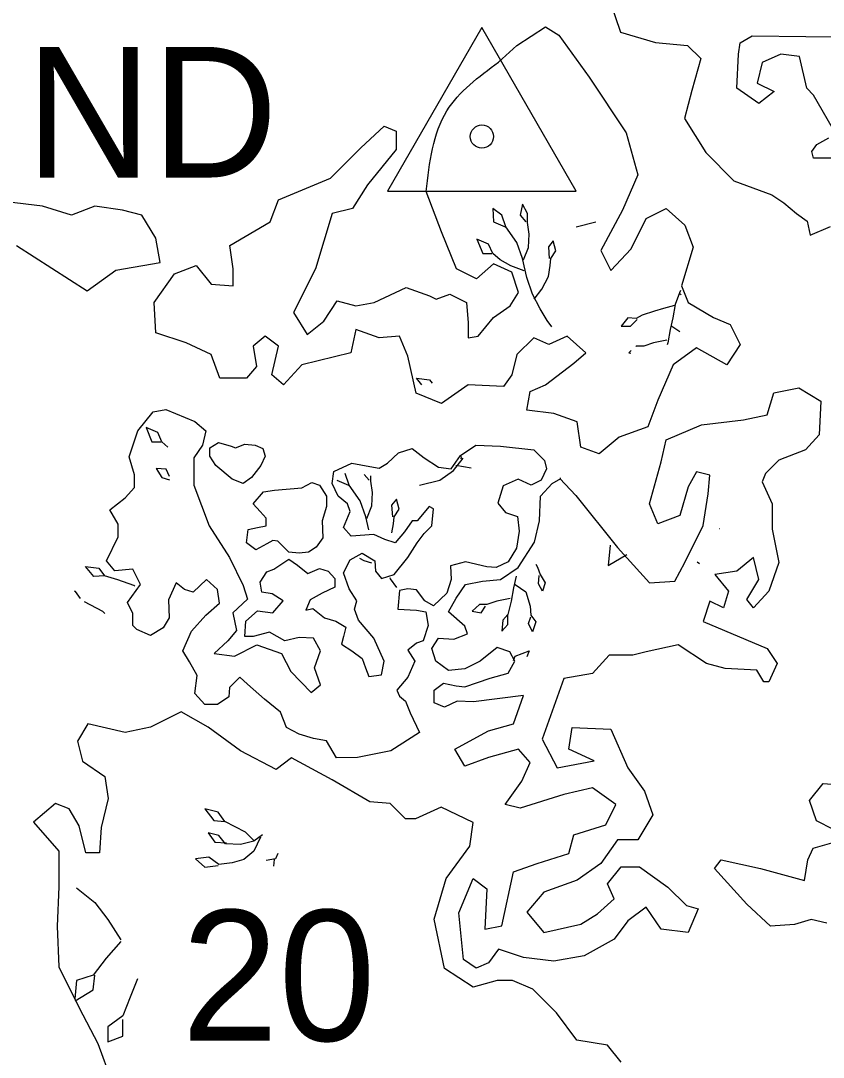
# Model space of a CAD drawing. Extents: x 380424 to 701066, y 1117407 to 1412949.
# Drawn here: x 485638 to 488403, y 1215586 to 1219155 of the extents above; entities that cross this region are included whole.
import ezdxf

# ---------------------------------------------------------------- set-up
doc = ezdxf.new("R2010")
doc.units = 0
for name, color, linetype in [('Cities Incorporated Area', 7, 'Continuous'), ('Islands', 7, 'Continuous'), ('Mangroves', 7, 'Continuous'), ('Section Numbers', 7, 'Continuous'), ('Triangulation Station', 7, 'Continuous'), ('Triangulation Station Text', 7, 'Continuous')]:
    doc.layers.add(name, color=color, linetype=linetype)

msp = doc.modelspace()

# ---------------------------------------------------------------- linework, layer by layer
at = {"layer": 'Cities Incorporated Area'}
for points in [[(487609.1, 1219397.3), (487704.6, 1219115.7), (487825.2, 1219080.5), (487935.7, 1219070.4), (487981, 1219025.2), (487950.8, 1218914.5), (487925.7, 1218819), (487998.4, 1218700.9), (488095.1, 1218604.2), (488226.2, 1218555.8), (488267.7, 1218528.2), (488311, 1218491.7), (488348, 1218464.7), (488357.9, 1218417), (488428.5, 1218446.4)], [(488434.3, 1218787.5), (488369.7, 1218899.2), (488346.2, 1218922.8), (488321.8, 1219031.9), (488257.3, 1219039.5), (488193.4, 1219011), (488175.8, 1218940.4), (488234.5, 1218911), (488181.6, 1218869.8), (488105.2, 1218922.8), (488111.1, 1219040.4), (488116.9, 1219079), (488158.7, 1219103.7), (488528.6, 1219098)], [(488457.9, 1218681.7), (488369.7, 1218681.7), (488363.8, 1218705.2), (488381.5, 1218728.7), (488422.6, 1218752.2)], [(487706.7, 1215568.8), (487659.8, 1215627.4), (487554.5, 1215644.9), (487484.2, 1215738.6), (487402.3, 1215820.6), (487332, 1215849.9), (487279.4, 1215849.9), (487197.4, 1215826.5), (487097.9, 1215890.9), (487062.8, 1216060.8), (487103.8, 1216201.3), (487185.7, 1216312.6), (487197.4, 1216394.6), (487086.2, 1216447.3), (486998.4, 1216406.3), (486963.3, 1216406.3), (486910.6, 1216459), (486840.4, 1216464.9), (486711.6, 1216541), (486571.1, 1216617.2), (486518.4, 1216576.2), (486395.5, 1216640.6), (486284.3, 1216722.6), (486190.6, 1216775.3), (486085.3, 1216722.6), (485997.5, 1216704.1), (485868.7, 1216733.4), (485833.1, 1216674), (485851.1, 1216605.7), (485927.2, 1216553), (485938.9, 1216476.8), (485915.5, 1216377.3), (485909.7, 1216289.4), (485862.8, 1216289.4), (485839.4, 1216383.1), (485804.3, 1216441.7), (485757.5, 1216459.3), (485681.4, 1216394.8), (485769.2, 1216295.3), (485769.2, 1216172.3), (485763.3, 1216037.6), (485769.2, 1215897), (485839.4, 1215756.4), (485903.8, 1215633.4), (485950.7, 1215504.6)]]:
    msp.add_lwpolyline(points, dxfattribs=at)
at = {"layer": 'Islands'}
for points in [[(487284, 1219012.5), (487347.7, 1219070.4), (487446, 1219134.1), (487492.3, 1219105.2), (487596.4, 1218960.4), (487723.7, 1218769.4), (487764.2, 1218624.7), (487712.1, 1218503.1), (487636.9, 1218364.2), (487671.6, 1218294.7), (487741.1, 1218370), (487793.1, 1218474.2), (487862.6, 1218508.9), (487926.2, 1218451), (487955.1, 1218375.8), (487914.6, 1218242.6), (487937.8, 1218184.7), (488024.6, 1218132.6), (488082.4, 1218109.5), (488117.1, 1218040), (488070.8, 1217970.5), (487966.7, 1218028.4), (487885.7, 1217970.5), (487833.6, 1217849), (487798.9, 1217756.4), (487700.6, 1217721.6), (487631.1, 1217663.7), (487567.5, 1217686.9), (487555.9, 1217773.7), (487474.9, 1217802.7), (487382.4, 1217814.2), (487393.9, 1217877.9), (487446, 1217901.1), (487544.4, 1217976.3), (487584.9, 1218011.1), (487521.2, 1218069), (487457.6, 1218040), (487405.5, 1218063.2), (487347.7, 1218005.3), (487330.3, 1217935.8), (487301.4, 1217895.3), (487179.9, 1217901.1), (487087.3, 1217837.4), (487000.5, 1217872.1), (486971.6, 1217999.5), (486942.7, 1218069), (486873.3, 1218063.2), (486792.3, 1218092.1), (486774.9, 1218011.1), (486607.1, 1217970.5), (486543.5, 1217901.1), (486503, 1217935.8), (486526.1, 1218034.2), (486479.9, 1218069), (486439.4, 1218034.2), (486450.9, 1217964.8), (486416.2, 1217924.2), (486323.7, 1217924.2), (486294.7, 1218005.3), (486207.9, 1218045.8), (486103.8, 1218080.5), (486098, 1218184.7), (486167.4, 1218283.1), (486242.7, 1218312.1), (486294.7, 1218248.4), (486369.9, 1218242.6), (486369.9, 1218300.5), (486358.4, 1218381.6), (486497.2, 1218462.6), (486526.1, 1218537.9), (486705.5, 1218613.1), (486809.6, 1218717.3), (486890.6, 1218792.6), (486931.1, 1218775.2), (486931.1, 1218711.5), (486832.8, 1218590), (486780.7, 1218508.9), (486711.3, 1218491.5), (486653.4, 1218300.5), (486578.2, 1218150), (486624.5, 1218074.7), (486682.3, 1218121.1), (486728.6, 1218190.5), (486792.3, 1218173.2), (486855.9, 1218184.7), (486965.8, 1218236.8), (487046.8, 1218207.9), (487070, 1218196.3), (487116.2, 1218213.7), (487174.1, 1218184.7), (487179.9, 1218115.3), (487179.9, 1218063.2), (487214.6, 1218069), (487266.7, 1218132.6), (487324.5, 1218173.2), (487353.4, 1218219.5), (487330.3, 1218288.9), (487266.7, 1218317.9), (487208.8, 1218265.8), (487139.4, 1218300.5), (487087.3, 1218427.9), (487035.3, 1218566.8)], [(485623.6, 1218380.9), (485866.6, 1218224.6), (485965.7, 1218296.1), (486118.7, 1218322.1), (486103.7, 1218406.1), (486055.7, 1218486.1), (485988.1, 1218502.4), (485892.7, 1218517.1), (485812.7, 1218486.1), (485712.7, 1218517.1), (485588.9, 1218531.4)], [(488438.3, 1216370.4), (488379.8, 1216399.7), (488356.4, 1216470), (488403.2, 1216528.5), (488479.3, 1216522.7)], [(488416, 1216047.2), (488362.2, 1216060), (488303.7, 1216042.4), (488221.8, 1216036.5), (488139.8, 1216112.7), (488028.6, 1216235.7), (488052, 1216265), (488186.6, 1216235.7), (488338.8, 1216194.7), (488350.5, 1216265), (488368.1, 1216306), (488432.5, 1216323.5)]]:
    msp.add_lwpolyline(points, dxfattribs=at)
for points in [[(487495.9, 1217579.2), (487550.2, 1217520.6), (487694.8, 1217341.2), (487804.7, 1217219.6), (487891.5, 1217225.4), (487926.2, 1217289.1), (487989.8, 1217416.4), (488007.2, 1217526.4), (488013, 1217590.1), (487966.7, 1217601.7), (487937.8, 1217549.6), (487908.8, 1217451.1), (487833.6, 1217422.2), (487804.7, 1217491.7), (487845.2, 1217636.4), (487862.6, 1217711.6), (487984.1, 1217763.7), (488128.7, 1217781.1), (488209.7, 1217798.5), (488232.8, 1217873.7), (488319.6, 1217891.1), (488394.8, 1217844.8), (488389, 1217729), (488342.7, 1217676.9), (488250.2, 1217642.2), (488203.9, 1217595.9), (488192.3, 1217566.9), (488227, 1217491.7), (488227, 1217404.8), (488250.2, 1217289.1), (488215.5, 1217190.6), (488163.4, 1217132.8), (488140.3, 1217161.7), (488180.8, 1217231.2), (488163.4, 1217306.4), (488105.5, 1217260.1), (488030.3, 1217248.5), (488076.6, 1217190.6), (488059.3, 1217132.8), (488013, 1217155.9), (487989.8, 1217086.4), (488209.7, 1216993.8), (488244.4, 1216941.7), (488215.5, 1216878), (488198.1, 1216878), (488175, 1216918.6), (488065, 1216924.4), (488001.4, 1216941.7), (487903.1, 1217005.4), (487793.1, 1216982.2), (487746.9, 1216970.7), (487665.9, 1216970.7), (487608, 1216907), (487509.7, 1216889.6), (487434.4, 1216681.2), (487486.5, 1216582.8), (487613.8, 1216606), (487527, 1216646.5), (487538.6, 1216721.7), (487671.6, 1216716), (487729.5, 1216582.8), (487787.4, 1216501.8), (487816.3, 1216420.7), (487764.2, 1216333.9), (487694.8, 1216333.9), (487636.9, 1216252.8), (487555.9, 1216195), (487440.2, 1216154.4), (487382.4, 1216085), (487440.2, 1216015.5), (487567.5, 1216044.4), (487625.4, 1216079.2), (487683.2, 1216131.3), (487660.1, 1216183.4), (487706.4, 1216241.3), (487770, 1216241.3), (487868.3, 1216171.8), (487932, 1216108.1), (487972.5, 1216096.5), (487937.8, 1216015.5), (487845.2, 1216027.1), (487793.1, 1216102.3), (487729.5, 1216056), (487683.2, 1215992.3), (487579.1, 1215934.5), (487474.9, 1215917.1), (487370.8, 1215928.7), (487284, 1215957.6), (487249.3, 1215911.3), (487207.7, 1215892.7), (487163.8, 1215922), (487147.7, 1216083), (487197.2, 1216200.7), (487243.5, 1216166), (487237.7, 1216027.1), (487295.6, 1216038.7), (487336.1, 1216223.9), (487417.1, 1216252.8), (487527, 1216287.6), (487544.4, 1216351.3), (487654.3, 1216386), (487689, 1216455.5), (487608, 1216513.3), (487509.7, 1216490.2), (487359.2, 1216443.9), (487307.2, 1216455.5), (487365, 1216536.5), (487393.9, 1216600.2), (487353.4, 1216646.5), (487249.3, 1216617.5), (487168.3, 1216588.6), (487133.6, 1216646.5), (487249.3, 1216710.2), (487336.1, 1216733.3), (487370.8, 1216831.7), (487197.7, 1216809.4), (487141.8, 1216812), (487097.9, 1216791.5), (487062.8, 1216806.1), (487062.8, 1216850.1), (487095, 1216873.5), (487138.9, 1216864.7), (487168.1, 1216861.8), (487255.9, 1216891.1), (487317.4, 1216908.6), (487340.8, 1216949.6), (487323.3, 1216981.8), (487279.4, 1216996.5), (487220.8, 1216949.6), (487168.1, 1216923.3), (487112.5, 1216917.4), (487068.6, 1216949.6), (487054, 1216993.5), (487077.4, 1217028.7), (487130.1, 1217025.8), (487176.9, 1217043.3), (487168.1, 1217069.7), (487112.5, 1217119.5), (487138.9, 1217166.3), (487171.1, 1217213.2), (487229.6, 1217224.9), (487291.1, 1217230.8), (487352.5, 1217271.8), (487408.1, 1217359.6), (487425.7, 1217432.8), (487428.6, 1217517.7), (487469.6, 1217561.7), (487498.9, 1217579.2)], [(486814, 1216958.5), (486825.7, 1216926.3), (486837.4, 1216897), (486881.3, 1216902.9), (486890.1, 1216949.7), (486855, 1217028.8), (486802.3, 1217090.3), (486787.7, 1217128.3), (486796.5, 1217157.6), (486770.1, 1217198.6), (486749.6, 1217254.3), (486773, 1217298.2), (486814, 1217321.6), (486857.9, 1217295.3), (486860.8, 1217260.1), (486881.3, 1217233.8), (486925.2, 1217248.4), (486972.1, 1217307), (487004.3, 1217356.8), (487027.7, 1217389), (487054, 1217415.3), (487059.9, 1217473.9), (487045.2, 1217482.7), (487004.3, 1217432.9), (486986.7, 1217432.9), (486960.4, 1217394.8), (486928.2, 1217356.8), (486893, 1217368.5), (486855, 1217386.1), (486776, 1217380.2), (486749.6, 1217409.5), (486773, 1217465.1), (486764.3, 1217491.5), (486732.1, 1217517.8), (486711.6, 1217561.8), (486717.4, 1217602.8), (486778.9, 1217632), (486840.4, 1217620.3), (486872.6, 1217614.5), (486901.8, 1217632), (486939.9, 1217667.2), (486986.7, 1217681.8), (487027.7, 1217649.6), (487077.4, 1217617.4), (487121.3, 1217611.5), (487153.5, 1217658.4), (487206.2, 1217693.5), (487291.1, 1217690.6), (487405.5, 1217676.9), (487443.3, 1217640.7), (487449.1, 1217611.5), (487431.5, 1217573.4), (487396.4, 1217555.8), (487352.5, 1217576.3), (487299.8, 1217552.9), (487282.3, 1217494.3), (487308.6, 1217462.1), (487349.6, 1217447.5), (487355.5, 1217397.7), (487346.7, 1217339.1), (487317.4, 1217292.3), (487276.4, 1217271.8), (487244.2, 1217274.7), (487171.1, 1217292.3), (487118.4, 1217277.6), (487121.3, 1217230.8), (487106.7, 1217183.9), (487059.9, 1217140), (487030.6, 1217157.5), (487001.3, 1217195.6), (486972.1, 1217198.5), (486942.8, 1217192.7), (486936.9, 1217128.3), (487001.3, 1217125.3), (487033.5, 1217119.5), (487042.3, 1217072.6), (487024.7, 1217019.9), (487001.3, 1217011.1), (486972.1, 1216987.7), (486995.5, 1216949.6), (486972.1, 1216894), (486934, 1216850.1), (486942.8, 1216829.6), (486963.3, 1216812), (486979.7, 1216772.2), (487012.1, 1216704.4), (486913.8, 1216640.7), (486798.1, 1216617.5), (486726.2, 1216616.2), (486691.1, 1216674.8), (486647.2, 1216683.5), (486597.4, 1216698.2), (486553.5, 1216721.6), (486533.1, 1216774.3), (486477.5, 1216818.3), (486418.9, 1216871), (486392.6, 1216894.4), (486357.5, 1216859.2), (486354.5, 1216827), (486316.5, 1216800.7), (486272.6, 1216800.7), (486237.5, 1216838.8), (486246.2, 1216900.2), (486219.9, 1216947.1), (486196.5, 1216985.2), (486225.8, 1217052.5), (486275.5, 1217108.2), (486322.3, 1217149.2), (486316.5, 1217196), (486278.4, 1217231.2), (486231.6, 1217187.2), (486202.3, 1217196), (486173.1, 1217219.5), (486146.7, 1217160.9), (486149.7, 1217099.4), (486129.2, 1217064.2), (486085.3, 1217037.9), (486038.5, 1217058.4), (486023.8, 1217073), (486023.8, 1217114), (486006.3, 1217152.1), (486050.2, 1217213.6), (486023.8, 1217266.3), (485962.4, 1217260.4), (485933.1, 1217295.6), (485974.1, 1217377.6), (485974.1, 1217421.5), (485944.8, 1217471.3), (485997.5, 1217512.3), (486029.7, 1217547.4), (486029.7, 1217591.4), (486012.1, 1217652.9), (486041.4, 1217743.3), (486094.1, 1217807.8), (486138, 1217816.5), (486237.5, 1217775.5), (486275.5, 1217743.3), (486263.8, 1217693.5), (486234.5, 1217649.6), (486234.5, 1217555.9), (486287.2, 1217415.3), (486357.5, 1217307), (486404.3, 1217210.3), (486418.9, 1217163.5), (486369.2, 1217116.6), (486380.9, 1217055.1), (486351.6, 1217020), (486304.8, 1216976.1), (486375, 1216967.3), (486451.1, 1217005.4), (486536, 1216976.1), (486568.2, 1216914.6), (486638.4, 1216841.4), (486670.6, 1216867.7), (486650.1, 1216926.3), (486670.6, 1216984.9), (486647.2, 1217028.8), (486597.4, 1217031.7), (486547.7, 1217020), (486495, 1217049.3), (486439.4, 1217034.6), (486410.1, 1217034.6), (486413.1, 1217087.4), (486454, 1217122.5), (486506.7, 1217116.6), (486541.8, 1217157.6), (486503.8, 1217181.1), (486468.7, 1217186.9), (486462.8, 1217222.1), (486486.2, 1217257.2), (486509.6, 1217266), (486562.3, 1217301.1), (486591.6, 1217280.6), (486626.7, 1217251.3), (486667.7, 1217268.9), (486697, 1217260.1), (486720.4, 1217233.8), (486720.4, 1217204.5), (486676.5, 1217184), (486635.5, 1217160.6), (486620.9, 1217125.4), (486644.3, 1217131.3), (486685.2, 1217099.1), (486723.3, 1217087.4), (486758.4, 1217066.9), (486749.6, 1217034.6), (486743.8, 1217008.3), (486778.9, 1216984.9)], [(486319.4, 1217702.3), (486363.3, 1217690.6), (486377.9, 1217684.8), (486410.1, 1217696.5), (486445.3, 1217693.5), (486471.6, 1217681.8), (486480.4, 1217655.5), (486465.7, 1217623.3), (486433.6, 1217582.3), (486404.3, 1217561.8), (486366.2, 1217576.4), (486310.6, 1217623.3), (486290.1, 1217655.5), (486290.1, 1217684.8)], [(486512.6, 1217538.3), (486606.2, 1217547.1), (486641.3, 1217564.7), (486667.7, 1217555.9), (486691.1, 1217517.8), (486691.1, 1217482.7), (486676.5, 1217432.9), (486679.4, 1217374.3), (486656, 1217342.1), (486629.6, 1217324.6), (486597.4, 1217321.6), (486562.3, 1217324.6), (486538.9, 1217348), (486524.3, 1217362.6), (486506.7, 1217365.6), (486486.2, 1217353.8), (486448.2, 1217333.3), (486416, 1217356.8), (486421.8, 1217403.6), (486454, 1217409.5), (486483.3, 1217415.3), (486483.3, 1217441.7), (486462.8, 1217465.1), (486439.4, 1217491.5), (486474.5, 1217532.5)]]:
    msp.add_lwpolyline(points, close=True, dxfattribs=at)
msp.add_spline([(487035.3, 1218566.8), (487106.4, 1218845.1), (487284, 1219012.5)], degree=3, dxfattribs=at)
at = {"layer": 'Mangroves'}
for points in [[(487468.2, 1218100.6), (487452.4, 1218123.2), (487427.4, 1218162.5), (487401.6, 1218213.9), (487381.6, 1218271.2), (487367.3, 1218336.9), (487347.3, 1218391.3), (487310.1, 1218445.6), (487295.8, 1218485.7), (487264.3, 1218508.6), (487267.2, 1218462.8), (487307.2, 1218445.6)], [(487370.2, 1218331.2), (487387.3, 1218374.1), (487390.2, 1218419.9), (487384.5, 1218459.9), (487384.5, 1218491.4), (487367.3, 1218522.9), (487358.7, 1218485.7), (487378.7, 1218462.8)], [(487551.4, 1218445.4), (487619.5, 1218462.4)], [(487373, 1218294), (487327.3, 1218311.2), (487290.1, 1218331.2), (487264.3, 1218354.1), (487250, 1218385.6), (487210, 1218402.7), (487230, 1218354.1), (487261.5, 1218354.1)], [(487407.2, 1218196), (487433.1, 1218231.1), (487456, 1218274), (487462.7, 1218312.8), (487464.5, 1218336.9), (487481.7, 1218362.7), (487473.1, 1218397), (487456, 1218377), (487458.8, 1218336.9)], [(487911.1, 1218225.7), (487907.5, 1218217.9)], [(487907.5, 1218217.9), (487893.2, 1218177.9)], [(487910.4, 1218215.1), (487913.7, 1218212.4)], [(487890.4, 1218175), (487853.2, 1218163.6), (487821.7, 1218155), (487778.8, 1218140.7), (487758.8, 1218129.3), (487730.2, 1218132.1), (487707.3, 1218103.5), (487738.8, 1218103.5), (487761.7, 1218126.4)], [(487893.2, 1218177.9), (487884.6, 1218132.1)], [(487884.6, 1218132.1), (487875.8, 1218092.4)], [(487875.8, 1218092.4), (487867.5, 1218046.3)], [(487881.8, 1218103.5), (487909.4, 1218084.4)], [(487818.9, 1218046.3), (487784.5, 1218034.9)], [(487864.6, 1218054.9), (487818.9, 1218046.3)], [(487867.5, 1218046.3), (487865.5, 1218038.5)], [(487741.4, 1218019.4), (487733, 1218012)], [(487733, 1218012), (487740.1, 1218010.7)], [(487758.8, 1218034.9), (487757.1, 1218033.4)], [(487784.5, 1218034.9), (487758.8, 1218034.9)], [(487020.3, 1217901.4), (487001.2, 1217924.4)], [(487001.2, 1217924.4), (487046.9, 1217918.7)], [(487046.9, 1217918.7), (487055.6, 1217907.5)], [(486110.1, 1217736.7), (486070, 1217753.8)], [(486070, 1217753.8), (486090, 1217705.2)], [(486124.4, 1217705.2), (486110.1, 1217736.7)], [(486090, 1217705.2), (486121.5, 1217705.2)], [(486144.8, 1217687), (486124.4, 1217705.2)], [(487128.8, 1217606.4), (487162.7, 1217648.8)], [(487155.3, 1217646.2), (487156.5, 1217655)], [(486138.7, 1217610.8), (486104.3, 1217613.7)], [(486104.3, 1217613.7), (486124.4, 1217582.2)], [(487137.6, 1217624.1), (487190.2, 1217616)], [(486124.4, 1217582.2), (486150.5, 1217574.4)], [(486150.5, 1217585.2), (486138.7, 1217610.8)], [(486770.1, 1217555.7), (486755.8, 1217595.8)], [(486821.9, 1217592.2), (486838.8, 1217572.9)], [(486830.2, 1217441.3), (486847.4, 1217484.2), (486850.2, 1217530), (486844.5, 1217570), (486844.5, 1217587.9)], [(487082.3, 1217573.2), (487128.8, 1217606.4)], [(486727.2, 1217572.9), (486767.3, 1217555.7)], [(486807.3, 1217501.4), (486770.1, 1217555.7)], [(487011.5, 1217555.5), (487082.3, 1217573.2)], [(486917.2, 1217391.2), (486922.7, 1217422.9), (486924.6, 1217447), (486941.8, 1217472.8), (486933.2, 1217507.1), (486916, 1217487.1), (486918.9, 1217447)], [(486827.4, 1217447), (486807.3, 1217501.4)], [(486837.2, 1217401.8), (486827.4, 1217447)], [(488045.9, 1217406.4), (488046.8, 1217406.4)], [(487668.9, 1217348.9), (487662.5, 1217278.6)], [(486821.6, 1217295.4), (486806.3, 1217303.1)], [(486847.4, 1217286.9), (486821.6, 1217295.4)], [(487662.5, 1217278.6), (487726.4, 1217317)], [(487969.2, 1217291.4), (487977, 1217285.8)], [(485889.8, 1217241.2), (485861.2, 1217275.5)], [(485861.2, 1217275.5), (485907, 1217269.8)], [(485907, 1217269.8), (485927, 1217244)], [(487412.4, 1217283.2), (487419.1, 1217273.7), (487427.7, 1217247.9), (487444.8, 1217219.3), (487436.2, 1217190.7), (487421.9, 1217216.5), (487424.8, 1217245.1)], [(485927, 1217244), (485889.8, 1217241.2)], [(485972.8, 1217229.7), (485927, 1217244)], [(486027.1, 1217209.7), (485972.8, 1217229.7)], [(486912.4, 1217233.3), (486910.4, 1217236.5)], [(486933.5, 1217203.2), (486912.4, 1217233.3)], [(487344.7, 1217242.2), (487335.9, 1217202.5)], [(485826.9, 1217189.7), (485823.6, 1217190.5)], [(485844.1, 1217166), (485826.9, 1217189.7)], [(486030.8, 1217208.4), (486027.1, 1217209.7)], [(487335.9, 1217202.5), (487327.5, 1217156.4)], [(487341.8, 1217213.6), (487379, 1217187.9), (487393.3, 1217139.2), (487396.2, 1217107.8), (487413.3, 1217084.9), (487401.9, 1217050.6), (487387.6, 1217079.2), (487396.2, 1217102.1)], [(485921.3, 1217121), (485857.8, 1217154.1)], [(487324.7, 1217165), (487278.9, 1217156.4), (487244.6, 1217145), (487218.8, 1217145), (487193.1, 1217122.1), (487224.6, 1217116.4), (487238.9, 1217139.2)], [(487327.5, 1217156.4), (487316.1, 1217110.6)], [(485928, 1217114.3), (485921.3, 1217121)], [(487298.9, 1217090.6), (487296.1, 1217053.4)], [(487316.1, 1217110.6), (487298.9, 1217090.6)], [(487316.1, 1217076.3), (487316.1, 1217110.6)], [(487296.1, 1217053.4), (487316.1, 1217076.3)], [(487341.3, 1216967.2), (487389.9, 1216984.9)], [(487389.9, 1216984.9), (487382.3, 1216965)], [(487335.7, 1216951.8), (487341.3, 1216967.2)], [(486317.9, 1216429.5), (486272.2, 1216440.9)], [(486272.2, 1216440.9), (486303.6, 1216400.9)], [(486303.6, 1216400.9), (486340.8, 1216398)], [(486340.8, 1216398), (486317.9, 1216429.5)], [(486412.3, 1216360.8), (486340.8, 1216398)], [(486463.8, 1216343.7), (486440.9, 1216295.1), (486406.6, 1216266.5), (486366.6, 1216255), (486320.8, 1216249.3), (486286.5, 1216275), (486240.7, 1216269.3), (486272.2, 1216240.7), (486317.9, 1216246.4)], [(486320.8, 1216349.4), (486283.6, 1216358)], [(486283.6, 1216358), (486306.5, 1216326.5)], [(486343.7, 1216320.8), (486320.8, 1216349.4)], [(486440.9, 1216329.4), (486395.2, 1216317.9)], [(486440.9, 1216332.2), (486412.3, 1216360.8)], [(486470.6, 1216351.7), (486440.9, 1216329.4)], [(486306.5, 1216326.5), (486346.5, 1216323.7)], [(486395.2, 1216317.9), (486343.7, 1216320.8)], [(486515.3, 1216269.3), (486483.8, 1216263.6)], [(486509.6, 1216243.6), (486512.4, 1216266.5)], [(486524.4, 1216287.6), (486515.3, 1216269.3)], [(485829.9, 1216169.2), (485893.8, 1216118.1)], [(485893.8, 1216118.1), (485938.5, 1216060.6)], [(485938.5, 1216060.6), (485983.3, 1215990.3)], [(485983.3, 1215983.9), (485932.1, 1215926.4)], [(485932.1, 1215926.4), (485887.4, 1215868.9)], [(485887.4, 1215868.9), (485829.9, 1215849.7)], [(485887.4, 1215817.8), (485893.8, 1215868.9)], [(485829.9, 1215849.7), (485824.2, 1215787.1)], [(486040.8, 1215856.1), (486015.2, 1215792.2), (485989.6, 1215728.3), (485938.5, 1215690), (485938.5, 1215638.9), (485989.6, 1215658), (485989.6, 1215715.5)], [(485825.3, 1215780.5), (485887.4, 1215817.8)]]:
    msp.add_lwpolyline(points, dxfattribs=at)
at = {"layer": 'Triangulation Station'}
msp.add_lwpolyline([(487227.2, 1219131.5), (486902.2, 1218568.6), (487552.2, 1218568.6)], close=True, dxfattribs=at)
msp.add_circle((487227.2, 1218756.2), 40, dxfattribs=at)

# ---------------------------------------------------------------- texts
at = {"layer": 'Section Numbers'}
msp.add_text('20', height=450, rotation=0.0004, dxfattribs=at).set_placement((486191.6, 1215642.3))
at = {"layer": 'Triangulation Station Text'}
msp.add_text('MOUND', height=450, rotation=0.0003, dxfattribs=at).set_placement((484250.9, 1218615.2))

doc.saveas('drawing.dxf')
